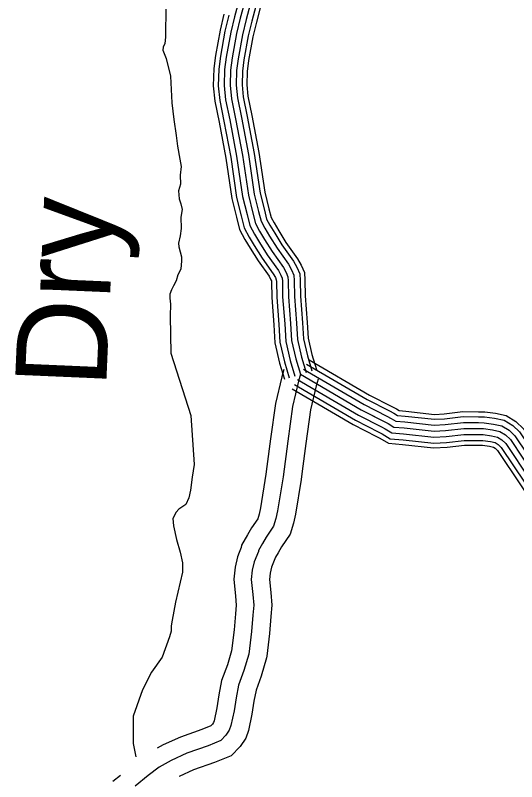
# Model space of a CAD drawing. Extents: x 1551132 to 1791609, y 378168 to 563823.
# Drawn here: x 1571675 to 1574285, y 463996 to 467989 of the extents above; entities that cross this region are included whole.
import ezdxf

# ---------------------------------------------------------------- set-up
doc = ezdxf.new("R2010")
doc.units = 0
for name, color, linetype in [('DESIGN - DRAINAGE - Bridges and Cross Drains Size Text', 7, 'Continuous'), ('DESIGN - TRANSPORTATION - Text', 7, 'Continuous'), ('SURVEY - PROPERTY - Owners', 7, 'Continuous'), ('SURVEY - TRANSPORTATION - Roads', 7, 'Continuous')]:
    doc.layers.add(name, color=color, linetype=linetype)

msp = doc.modelspace()

# ---------------------------------------------------------------- linework, layer by layer
at = {"layer": 'DESIGN - TRANSPORTATION - Text'}
for points in [[(1572458.571, 468020.571), (1572456.254, 467888.526), (1572457.529, 467874.475), (1572453.454, 467842.55), (1572445.113, 467822.691)], [(1572445.113, 467822.691), (1572442.829, 467806.715), (1572460.079, 467764.381), (1572482.437, 467671.912), (1572490.003, 467533.692), (1572500.453, 467445.448), (1572513.002, 467363.17), (1572520.011, 467307.002), (1572530.802, 467238.767), (1572538.127, 467200.608), (1572533.36, 467156.665), (1572534.518, 467108.614), (1572523.935, 467074.788), (1572527.194, 467032.704), (1572536.727, 467006.511), (1572544.193, 466976.36), (1572537.502, 466936.451), (1572538.477, 466878.399), (1572533.818, 466840.465), (1572525.16, 466802.598), (1572526.81, 466782.555), (1572539.885, 466730.279), (1572539.535, 466710.278), (1572536.76, 466666.302), (1572520.252, 466636.577), (1572511.702, 466604.717), (1572499.261, 466578.925), (1572488.919, 466559.099), (1572478.511, 466535.274), (1572480.161, 466515.232), (1572483.594, 466483.148), (1572480.928, 466421.379)], [(1572480.928, 466421.379), (1572484.861, 466228.383), (1572588.608, 465903.191), (1572606.816, 465648.684), (1572596.374, 465582.649), (1572587.191, 465514.772), (1572578.5, 465474.905), (1572561.892, 465439.179), (1572525.509, 465415.828), (1572511.676, 465399.203), (1572494.668, 465366.36), (1572497.993, 465328.276), (1572514.751, 465257.924), (1572533.567, 465191.539), (1572544.575, 465135.304), (1572545.733, 465087.253), (1572509.034, 464931.824), (1572491.401, 464838.08), (1572486.885, 464808.146), (1572486.393, 464780.136), (1572477.877, 464750.277), (1572440.061, 464644.891), (1572383.995, 464567.098), (1572336.355, 464474.762), (1572288.714, 464337.75), (1572288.714, 464194.779), (1572301.764, 464125.644)]]:
    msp.add_lwpolyline(points, dxfattribs=at)
at = {"layer": 'SURVEY - PROPERTY - Owners'}
for points in [[(1573160.053, 466118.263), (1573149.895, 466082.129), (1573118.812, 465950.317), (1573093.329, 465770.429), (1573069.797, 465584.516), (1573040.33, 465406.662), (1573032.006, 465366.71), (1573019.681, 465326.793), (1572981.223, 465269.1), (1572961.649, 465236.349), (1572940.674, 465199.423), (1572940.241, 465194.956), (1572918.841, 465140.721), (1572908.85, 465097.903), (1572903.45, 465049.652), (1572910.791, 464971.542), (1572916.316, 464915.449), (1572911.891, 464863.456), (1572905.175, 464777.462), (1572890.2, 464659.517), (1572865.517, 464575.681), (1572836.893, 464497.888), (1572824.351, 464431.961), (1572813.793, 464364.009), (1572797.169, 464288.107), (1572788.977, 464264.165), (1572771.711, 464237.764), (1572744.562, 464210.53), (1572678.38, 464183.104), (1572568.124, 464144.062), (1572485.876, 464106.777), (1572423.619, 464071.31), (1572367.295, 464027.792), (1572298.88, 463972.365)], [(1573072.73, 466142.814), (1573062.055, 466104.821), (1573029.581, 465967.126), (1573003.423, 465782.488), (1572985.09, 465637.617), (1572980.024, 465597.633), (1572951.149, 465423.337), (1572944.074, 465389.394), (1572936.899, 465366.144), (1572904.509, 465317.559), (1572883.276, 465282.025), (1572852.26, 465227.423), (1572851.193, 465216.398), (1572840.943, 465190.422), (1572832.018, 465167.822), (1572819.302, 465113.312), (1572812.269, 465050.46), (1572820.502, 464962.85), (1572825.227, 464914.84), (1572821.485, 464870.831), (1572814.919, 464786.712), (1572801.136, 464678.167), (1572779.353, 464604.182), (1572749.187, 464522.188), (1572734.954, 464447.403), (1572724.587, 464380.693), (1572709.671, 464312.574), (1572706.837, 464304.291), (1572700.896, 464295.207), (1572693.113, 464287.399), (1572692.704, 464287.232), (1572645.856, 464267.815), (1572534.2, 464228.28), (1572444.619, 464187.671), (1572413.186, 464169.762)], [(1573250.826, 466092.746), (1573241.209, 466058.537), (1573211.568, 465932.85), (1573186.786, 465757.896), (1573168.619, 465614.384), (1573163.111, 465570.883), (1573133.037, 465389.328), (1573123.403, 465343.127), (1573105.729, 465285.883), (1573060.963, 465218.732), (1573043.122, 465188.864), (1573030.297, 465166.289), (1573013.023, 465122.521), (1573009.089, 465112.546), (1573001.939, 465081.886), (1572998.231, 465048.811), (1573004.648, 464980.575), (1573010.997, 464916.074), (1573005.873, 464855.789), (1572998.998, 464767.845), (1572984.023, 464649.892), (1572982.773, 464640.1), (1572955.082, 464546.047), (1572928.066, 464472.62), (1572917.274, 464415.902), (1572906.516, 464346.667), (1572888.125, 464262.673), (1572874.359, 464222.447), (1572845.317, 464178.046), (1572798.044, 464130.628), (1572763.528, 464116.319), (1572712.187, 464095.044), (1572603.39, 464056.518), (1572528.766, 464022.692), (1572528.383, 464022.475)], [(1572223.065, 464027.883), (1572182.258, 463995.958)]]:
    msp.add_lwpolyline(points, dxfattribs=at)
at = {"layer": 'SURVEY - TRANSPORTATION - Roads'}
for points in [[(1572845.195, 468091.315), (1572815.812, 467981.628), (1572796.879, 467900.51), (1572773.438, 467771.723), (1572764.855, 467706.505), (1572761.955, 467623.252), (1572769.747, 467549.509), (1572791.121, 467443.989), (1572827.337, 467254.384), (1572857.711, 467045.087), (1572881.31, 466951.302), (1572895.776, 466893.408), (1572919.584, 466849.182), (1572945.775, 466805.198), (1572985.833, 466740.588), (1573044.464, 466658.886), (1573056.756, 466635.552), (1573064.014, 466619.21), (1573065.306, 466603.434), (1573066.622, 466521.441), (1573077.505, 466380.579), (1573082.897, 466290.193), (1573105.521, 466190.915), (1573130.395, 466109.23)], [(1572874.769, 468081.906), (1572845.887, 467974.095), (1572827.237, 467894.209), (1572804.071, 467766.923), (1572795.788, 467703.938), (1572793.013, 467624.344), (1572800.421, 467554.226), (1572821.537, 467449.973), (1572857.919, 467259.518), (1572888.16, 467051.113), (1572911.376, 466958.844), (1572924.909, 466904.684), (1572946.559, 466864.466), (1572972.266, 466821.298), (1573011.624, 466757.813), (1573070.897, 466675.228), (1573084.664, 466649.086), (1573094.48, 466626.985), (1573096.288, 466604.951), (1573097.605, 466522.882), (1573108.429, 466382.695), (1573113.688, 466294.593), (1573135.495, 466198.882), (1573160.053, 466118.263)], [(1572874.769, 468081.906), (1572845.887, 467974.095), (1572827.237, 467894.209), (1572804.071, 467766.923), (1572795.788, 467703.938), (1572793.013, 467624.344), (1572800.421, 467554.226), (1572821.537, 467449.973), (1572857.919, 467259.518), (1572888.16, 467051.113), (1572911.376, 466958.844), (1572924.909, 466904.684), (1572946.559, 466864.466), (1572972.266, 466821.298), (1573011.624, 466757.813), (1573070.897, 466675.228), (1573084.664, 466649.086), (1573094.48, 466626.985), (1573096.288, 466604.951), (1573097.605, 466522.882), (1573108.429, 466382.695), (1573113.688, 466294.593), (1573135.495, 466198.882), (1573160.053, 466118.263)], [(1572904.344, 468072.497), (1572875.961, 467966.561), (1572857.595, 467887.909), (1572834.703, 467762.123), (1572826.72, 467701.371), (1572824.07, 467625.436), (1572831.095, 467558.942), (1572851.953, 467455.956), (1572888.502, 467264.651), (1572918.609, 467057.138), (1572941.442, 466966.385), (1572954.042, 466915.959), (1572973.533, 466879.75), (1572998.757, 466837.399), (1573037.415, 466775.039), (1573097.33, 466691.57), (1573112.571, 466662.619), (1573124.946, 466634.76), (1573127.271, 466606.468), (1573128.587, 466524.324), (1573139.354, 466384.812), (1573144.479, 466298.993), (1573165.47, 466206.849), (1573189.711, 466127.297)], [(1572933.918, 468063.097), (1572906.035, 467959.02), (1572887.961, 467881.601), (1572865.344, 467757.323), (1572857.645, 467698.804), (1572855.128, 467626.536), (1572861.769, 467563.659), (1572882.369, 467461.948), (1572919.076, 467269.793), (1572949.059, 467063.163), (1572971.516, 466973.927), (1572983.174, 466927.243), (1573000.516, 466895.042), (1573025.248, 466853.499), (1573063.214, 466792.264), (1573123.763, 466707.904), (1573140.487, 466676.145), (1573155.412, 466642.544), (1573158.245, 466607.985), (1573159.562, 466525.766), (1573170.286, 466386.929), (1573175.27, 466303.385), (1573195.452, 466214.824), (1573219.36, 466136.331)], [(1572957.492, 468055.597), (1572930.01, 467953.011), (1572912.168, 467876.576), (1572889.769, 467753.498), (1572882.302, 467696.754), (1572879.886, 467627.403), (1572886.227, 467567.418), (1572906.618, 467466.715), (1572943.459, 467273.885), (1572973.341, 467067.963), (1572995.491, 466979.936), (1573006.407, 466936.235), (1573022.024, 466907.226), (1573046.373, 466866.333), (1573083.78, 466805.998), (1573144.837, 466720.929), (1573162.737, 466686.937), (1573179.703, 466648.744), (1573182.945, 466609.201), (1573184.269, 466526.924), (1573194.944, 466388.621), (1573199.819, 466306.893), (1573219.352, 466221.183), (1573243.001, 466143.531)], [(1572760.789, 467995.42), (1572741.331, 467912.043), (1572717.39, 467780.506), (1572708.273, 467711.205), (1572705.14, 467621.252), (1572713.631, 467540.884), (1572735.472, 467433.039), (1572771.396, 467244.984), (1572802.004, 467034.07), (1572826.295, 466937.51), (1572842.469, 466872.766), (1572870.227, 466821.215), (1572897.301, 466775.739), (1572938.634, 466709.07), (1572996.107, 466628.993), (1573005.69, 466610.801), (1573008.274, 466604.976), (1573008.632, 466600.659), (1573009.949, 466518.799), (1573020.915, 466376.703), (1573026.556, 466282.151), (1573050.672, 466176.332), (1573076.147, 466092.704)], [(1572785.738, 467989.17), (1572766.514, 467906.818), (1572742.797, 467776.523), (1572733.931, 467709.071), (1572730.898, 467622.152), (1572739.072, 467544.792), (1572760.705, 467437.998), (1572796.762, 467249.243), (1572827.262, 467039.062), (1572851.236, 466943.76), (1572866.644, 466882.125), (1572892.602, 466833.89), (1572919.284, 466789.097), (1572960.033, 466723.362), (1573018.032, 466642.552), (1573028.84, 466622.026), (1573033.548, 466611.426), (1573034.331, 466601.918), (1573035.648, 466519.999), (1573046.573, 466378.462), (1573052.106, 466285.801), (1573075.538, 466182.94), (1573100.746, 466100.196)], [(1573204.36, 466193.974), (1573518.586, 466010.061), (1573635.15, 465950.401)], [(1573191.369, 466171.773), (1573506.228, 465987.494), (1573623.434, 465927.509)], [(1573160.053, 466118.263), (1573476.421, 465933.101), (1573615.726, 465861.807), (1573645.55, 465843.523), (1573699.482, 465839.04), (1573855.22, 465821.631), (1573915.21, 465825.098), (1574009.241, 465836.265), (1574113.155, 465835.332), (1574159.071, 465828.915), (1574196.979, 465820.565), (1574226.803, 465802.289), (1574252.586, 465778.039), (1574380.882, 465584.767)], [(1573160.053, 466118.263), (1573476.421, 465933.101), (1573595.184, 465872.316)], [(1573175.711, 466145.022), (1573491.32, 465960.301), (1573609.309, 465899.916)], [(1573144.395, 466091.504), (1573461.521, 465905.9), (1573581.06, 465844.715)], [(1573116.254, 466043.42), (1573434.738, 465857.024), (1573555.677, 465795.122)], [(1573128.737, 466064.754), (1573446.613, 465878.707), (1573566.935, 465817.123)], [(1573623.4, 465927.525), (1573646.092, 465915.917), (1573665.383, 465904.092), (1573705.498, 465900.758), (1573856.887, 465883.833), (1573909.76, 465886.891), (1574005.85, 465898.3), (1574086.106, 465897.583)], [(1573635.117, 465950.418), (1573658.683, 465938.359), (1573673.608, 465929.209), (1573707.99, 465926.35), (1573857.578, 465909.633), (1573907.502, 465912.517), (1574004.441, 465924.034), (1574086.331, 465923.301)], [(1574086.323, 465923.301), (1574119.647, 465922.992), (1574174.596, 465915.317), (1574230.236, 465903.059), (1574280.327, 465872.366), (1574320.059, 465834.999), (1574453.831, 465633.477), (1574500.996, 465563.233)], [(1573595.168, 465872.324), (1573615.726, 465861.807), (1573645.55, 465843.523), (1573699.482, 465839.04), (1573855.22, 465821.631), (1573915.21, 465825.098), (1574009.241, 465836.265), (1574085.548, 465835.582)], [(1573609.284, 465899.925), (1573630.909, 465888.858), (1573655.466, 465873.807), (1573702.49, 465869.899), (1573856.053, 465852.732), (1573912.485, 465855.99), (1574007.541, 465867.282), (1574085.823, 465866.583)], [(1574086.09, 465897.583), (1574117.747, 465897.292), (1574170.046, 465889.983), (1574220.486, 465878.875), (1574264.635, 465851.824), (1574300.276, 465818.298), (1574432.448, 465619.193), (1574479.647, 465548.9)], [(1573581.051, 465844.723), (1573600.543, 465834.756), (1573635.633, 465813.239), (1573696.474, 465808.181), (1573854.387, 465790.53), (1573917.935, 465794.206), (1574010.941, 465805.248), (1574085.273, 465804.581)], [(1574085.531, 465835.582), (1574113.155, 465835.332), (1574159.071, 465828.915), (1574196.979, 465820.565), (1574226.803, 465802.289), (1574252.586, 465778.039), (1574380.882, 465584.767), (1574428.181, 465514.332)], [(1574085.814, 465866.583), (1574115.447, 465866.316), (1574164.563, 465859.449), (1574208.737, 465849.716), (1574245.719, 465827.057), (1574276.435, 465798.164), (1574406.665, 465601.984), (1574453.914, 465531.616)], [(1573555.677, 465795.122), (1573573.26, 465786.13), (1573617.817, 465758.813), (1573691.074, 465752.721), (1573852.887, 465734.629), (1573922.835, 465738.671), (1574013.983, 465749.496), (1574084.773, 465748.863)], [(1573566.935, 465817.123), (1573585.36, 465807.697), (1573625.717, 465782.955), (1573693.465, 465777.322), (1573853.553, 465759.43), (1573920.66, 465763.305), (1574012.633, 465774.23), (1574084.989, 465773.58)], [(1574085.248, 465804.581), (1574110.864, 465804.348), (1574153.58, 465798.381), (1574185.22, 465791.414), (1574207.887, 465777.522), (1574228.736, 465757.913), (1574355.1, 465567.55), (1574402.448, 465497.048)], [(1574084.973, 465773.58), (1574108.564, 465773.372), (1574148.096, 465767.847), (1574173.471, 465762.255), (1574188.97, 465752.755), (1574204.895, 465737.779), (1574329.317, 465550.341), (1574376.716, 465479.764)], [(1574084.748, 465748.863), (1574106.739, 465748.671), (1574143.721, 465743.496), (1574164.096, 465739.013), (1574173.887, 465733.004), (1574185.879, 465721.729), (1574308.767, 465536.616), (1574356.191, 465465.989)]]:
    msp.add_lwpolyline(points, dxfattribs=at)

# ---------------------------------------------------------------- texts
at = {"layer": 'DESIGN - DRAINAGE - Bridges and Cross Drains Size Text'}
msp.add_text('Dry', height=475.0124, rotation=87.527975, dxfattribs=at).set_placement((1572147.327, 466043.502))

doc.saveas('drawing.dxf')
